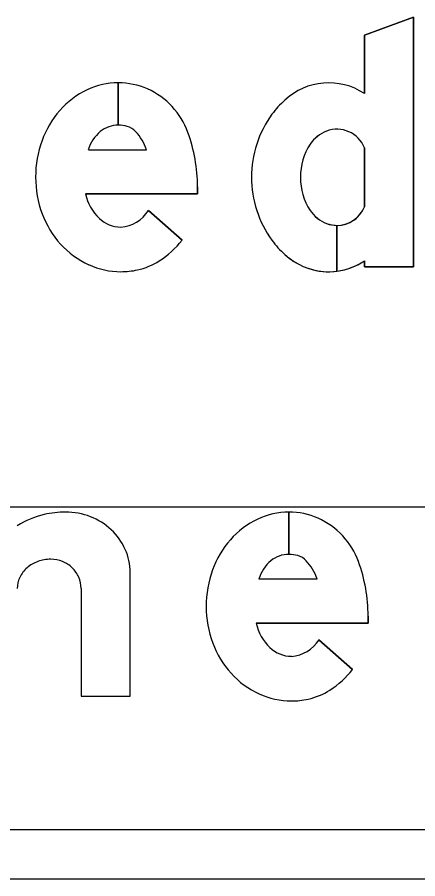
# Model space of a CAD drawing. Extents: x 2193008 to 2198143, y 1236112 to 1237864.
# Drawn here: x 2195619.192 to 2195620.551, y 1237195.843 to 1237198.767 of the extents above; entities that cross this region are included whole.
import ezdxf

# ---------------------------------------------------------------- set-up
doc = ezdxf.new("R2010")
doc.units = 0
for name, color, linetype in [('GSBWFILL', 7, 'Continuous'), ('GSCOLORFILL', 7, 'Continuous'), ('GSOUTLINE', 7, 'Continuous'), ('M-ROADS', 7, 'Continuous')]:
    doc.layers.add(name, color=color, linetype=linetype)

msp = doc.modelspace()

# ---------------------------------------------------------------- linework, layer by layer
at = {"layer": 'GSBWFILL'}
for p, q in [((2195619.535, 1237198.5448), (2195619.535, 1237198.4012)), ((2195619.535, 1237198.4012), (2195619.535, 1237198.5448)), ((2195619.4334, 1237198.3177), (2195619.6306, 1237198.3177)), ((2195620.37, 1237198.324), (2195620.37, 1237198.1245)), ((2195619.6373, 1237198.1115), (2195619.7512, 1237198.0106)), ((2195620.277, 1237198.0611), (2195620.277, 1237197.9055)), ((2195620.277, 1237197.9055), (2195620.277, 1237198.0611)), ((2195620.1138, 1237197.0879), (2195620.1138, 1237196.9443)), ((2195620.1138, 1237196.9443), (2195620.1138, 1237197.0879)), ((2195620.0122, 1237196.8609), (2195620.2094, 1237196.8609)), ((2195620.216, 1237196.6546), (2195620.33, 1237196.5537))]:
    msp.add_line(p, q, dxfattribs=at)
for points in [[(2195620.37, 1237197.9402), (2195620.37, 1237197.9204), (2195620.5365, 1237197.9204), (2195620.5365, 1237198.7675), (2195620.37, 1237198.7061), (2195620.37, 1237198.5083)], [(2195619.8039, 1237198.1916), (2195619.8039, 1237198.1679), (2195619.4239, 1237198.1679)], [(2195619.4086, 1237196.8287), (2195619.4086, 1237196.4635), (2195619.5751, 1237196.4635), (2195619.5751, 1237196.8835)], [(2195620.3826, 1237196.7348), (2195620.3826, 1237196.711), (2195620.0027, 1237196.711)]]:
    msp.add_lwpolyline(points, dxfattribs=at)
for centre, major_axis, start_param, end_param in [((2195620.2492, 1237198.3268), (0, 0.218), 5.696193, 7.034788), ((2195619.5519, 1237198.2624), (0, 0.2862), 0.44196, 0.851746), ((2195619.535, 1237198.2982), (0, 0.2466), 0, 0.44196), ((2195619.535, 1237198.2982), (0, 0.2466), 5.868518, 6.283016), ((2195619.5287, 1237198.2884), (0, 0.2581), 5.061282, 5.861635), ((2195620.2713, 1237198.2851), (0, 0.2638), 0.704703, 0.952762), ((2195619.5783, 1237198.2393), (0, 0.3213), 0.851746, 1.222943), ((2195620.3511, 1237198.2243), (0, 0.3641), 0.943678, 1.570796), ((2195619.5585, 1237198.2797), (0, 0.1308), 0.703138, 1.275447), ((2195619.535, 1237198.3047), (0, 0.0965), 0, 0.684319), ((2195619.535, 1237198.2893), (0, 0.1119), 6.008019, 6.282813), ((2195619.5484, 1237198.3369), (0, 0.0624), 5.468651, 6.008019), ((2195619.474, 1237198.2666), (0, 0.1648), 5.027692, 5.468651), ((2195619.2627, 1237198.1916), (0, 0.5411), 4.712389, 5.061282), ((2195620.2829, 1237198.272), (0, 0.1165), 0.364208, 0.979941), ((2195620.277, 1237198.2875), (0, 0.0999), 5.086447, 6.647393), ((2195619.6197, 1237198.2243), (0, 0.3653), 1.222943, 1.570796), ((2195620.3458, 1237198.2298), (0, 0.1923), 0.979941, 1.599528), ((2195619.6088, 1237198.2243), (0, 0.3544), 1.570796, 1.928626), ((2195620.3511, 1237198.2243), (0, 0.3641), 1.570796, 2.197914), ((2195620.3458, 1237198.2187), (0, 0.1923), 1.542065, 2.161651), ((2195619.5839, 1237198.2032), (0, 0.1638), 1.788032, 2.378697), ((2195619.5356, 1237198.1743), (0, 0.1195), 3.209537, 4.158837), ((2195620.2829, 1237198.1766), (0, 0.1165), 2.161651, 2.777385), ((2195620.277, 1237198.161), (0, 0.0999), 3.142009, 4.338331), ((2195619.577, 1237198.2124), (0, 0.3205), 1.928626, 2.305123), ((2195619.5452, 1237198.1634), (0, 0.1083), 2.383204, 3.128268), ((2195620.277, 1237198.161), (0, 0.0999), 2.777385, 3.141593), ((2195619.5568, 1237198.1941), (0, 0.2932), 2.305123, 2.711411), ((2195619.5072, 1237198.2018), (0, 0.31), 3.710413, 4.047817), ((2195620.2713, 1237198.1634), (0, 0.2638), 2.188831, 2.436889), ((2195619.5509, 1237198.1335), (0, 0.2289), 3.35931, 3.710413), ((2195620.2492, 1237198.1217), (0, 0.218), 2.38999, 3.269164), ((2195620.2492, 1237198.1217), (0, 0.218), 3.269357, 3.728585), ((2195619.5437, 1237198.1657), (0, 0.2619), 2.711411, 3.141593), ((2195619.5437, 1237198.1657), (0, 0.2619), 3.141593, 3.35931), ((2195619.3561, 1237196.7549), (0, 0.333), 0, 0.219986), ((2195619.3561, 1237196.8535), (0, 0.2344), 5.914285, 6.283185), ((2195620.1138, 1237196.8413), (0, 0.2466), 0, 0.44196), ((2195620.1138, 1237196.8413), (0, 0.2466), 5.868518, 6.283016), ((2195619.3532, 1237196.7883), (0, 0.2998), 0.235088, 0.567132), ((2195619.3617, 1237196.8681), (0, 0.2187), 5.532258, 5.914285), ((2195620.1307, 1237196.8055), (0, 0.2862), 0.44196, 0.851746), ((2195620.1075, 1237196.8315), (0, 0.2581), 5.061282, 5.861635), ((2195619.3704, 1237196.8775), (0, 0.206), 5.130076, 5.532258), ((2195620.1571, 1237196.7824), (0, 0.3213), 0.851746, 1.222943), ((2195619.3839, 1237196.8835), (0, 0.1912), 4.712389, 5.130076), ((2195620.1138, 1237196.8478), (0, 0.0965), 0, 0.684319), ((2195620.1138, 1237196.8324), (0, 0.1119), 6.008019, 6.282813), ((2195619.3008, 1237196.8124), (0, 0.1146), 0.345704, 0.715718), ((2195619.3064, 1237196.7969), (0, 0.1311), 0, 0.345704), ((2195619.3064, 1237196.8228), (0, 0.1052), 5.900624, 6.283185), ((2195619.3075, 1237196.8256), (0, 0.1021), 5.51227, 5.900624), ((2195620.1373, 1237196.8228), (0, 0.1308), 0.703138, 1.275447), ((2195620.1272, 1237196.88), (0, 0.0624), 5.468651, 6.008019), ((2195620.0527, 1237196.8098), (0, 0.1648), 5.027692, 5.468651), ((2195619.8415, 1237196.7348), (0, 0.5411), 4.712389, 5.061282), ((2195619.2922, 1237196.8223), (0, 0.1015), 0.715718, 1.126231), ((2195619.3093, 1237196.8275), (0, 0.0995), 5.115435, 5.51227), ((2195620.1985, 1237196.7674), (0, 0.3653), 1.222943, 1.570796), ((2195619.2789, 1237196.8287), (0, 0.0867), 1.126231, 1.570796), ((2195619.3121, 1237196.8287), (0, 0.0965), 4.712389, 5.115435), ((2195620.1876, 1237196.7674), (0, 0.3544), 1.570796, 1.928626), ((2195620.1626, 1237196.7463), (0, 0.1638), 1.788032, 2.378697), ((2195620.1144, 1237196.7174), (0, 0.1195), 3.209537, 4.158837), ((2195620.1558, 1237196.7555), (0, 0.3205), 1.928626, 2.305123), ((2195620.124, 1237196.7066), (0, 0.1083), 2.383204, 3.128268), ((2195620.1355, 1237196.7372), (0, 0.2932), 2.305123, 2.711411), ((2195620.086, 1237196.7449), (0, 0.31), 3.710413, 4.047817), ((2195620.1297, 1237196.6766), (0, 0.2289), 3.35931, 3.710413), ((2195620.1225, 1237196.7088), (0, 0.2619), 2.711411, 3.141593), ((2195620.1225, 1237196.7088), (0, 0.2619), 3.141593, 3.35931)]:
    msp.add_ellipse(centre, major_axis=major_axis, ratio=0.999998, start_param=start_param, end_param=end_param, dxfattribs=at)
at = {"layer": 'GSCOLORFILL'}
for p, q in [((2195619.535, 1237198.5448), (2195619.535, 1237198.4012)), ((2195619.535, 1237198.4012), (2195619.535, 1237198.5448)), ((2195619.4334, 1237198.3177), (2195619.6306, 1237198.3177)), ((2195620.37, 1237198.324), (2195620.37, 1237198.1245)), ((2195619.6373, 1237198.1115), (2195619.7512, 1237198.0106)), ((2195620.277, 1237198.0611), (2195620.277, 1237197.9055)), ((2195620.277, 1237197.9055), (2195620.277, 1237198.0611)), ((2195620.1138, 1237197.0879), (2195620.1138, 1237196.9443)), ((2195620.1138, 1237196.9443), (2195620.1138, 1237197.0879)), ((2195620.0122, 1237196.8609), (2195620.2094, 1237196.8609)), ((2195620.216, 1237196.6546), (2195620.33, 1237196.5537)), ((2195624.9552, 1237196.0098), (2195614.9585, 1237196.0098)), ((2195614.9585, 1237195.8433), (2195624.9552, 1237195.8433))]:
    msp.add_line(p, q, dxfattribs=at)
for points in [[(2195620.37, 1237197.9402), (2195620.37, 1237197.9204), (2195620.5365, 1237197.9204), (2195620.5365, 1237198.7675), (2195620.37, 1237198.7061), (2195620.37, 1237198.5083)], [(2195619.8039, 1237198.1916), (2195619.8039, 1237198.1679), (2195619.4239, 1237198.1679)], [(2195619.4086, 1237196.8287), (2195619.4086, 1237196.4635), (2195619.5751, 1237196.4635), (2195619.5751, 1237196.8835)], [(2195620.3826, 1237196.7348), (2195620.3826, 1237196.711), (2195620.0027, 1237196.711)]]:
    msp.add_lwpolyline(points, dxfattribs=at)
for centre, major_axis, start_param, end_param in [((2195620.2492, 1237198.3268), (0, 0.218), 5.696193, 7.034788), ((2195619.5519, 1237198.2624), (0, 0.2862), 0.44196, 0.851746), ((2195619.535, 1237198.2982), (0, 0.2466), 0, 0.44196), ((2195619.535, 1237198.2982), (0, 0.2466), 5.868518, 6.283016), ((2195619.5287, 1237198.2884), (0, 0.2581), 5.061282, 5.861635), ((2195620.2713, 1237198.2851), (0, 0.2638), 0.704703, 0.952762), ((2195619.5783, 1237198.2393), (0, 0.3213), 0.851746, 1.222943), ((2195620.3511, 1237198.2243), (0, 0.3641), 0.943678, 1.570796), ((2195619.5585, 1237198.2797), (0, 0.1308), 0.703138, 1.275447), ((2195619.535, 1237198.3047), (0, 0.0965), 0, 0.684319), ((2195619.535, 1237198.2893), (0, 0.1119), 6.008019, 6.282813), ((2195619.5484, 1237198.3369), (0, 0.0624), 5.468651, 6.008019), ((2195619.474, 1237198.2666), (0, 0.1648), 5.027692, 5.468651), ((2195619.2627, 1237198.1916), (0, 0.5411), 4.712389, 5.061282), ((2195620.2829, 1237198.272), (0, 0.1165), 0.364208, 0.979941), ((2195620.277, 1237198.2875), (0, 0.0999), 5.086447, 6.647393), ((2195619.6197, 1237198.2243), (0, 0.3653), 1.222943, 1.570796), ((2195620.3458, 1237198.2298), (0, 0.1923), 0.979941, 1.599528), ((2195619.6088, 1237198.2243), (0, 0.3544), 1.570796, 1.928626), ((2195620.3511, 1237198.2243), (0, 0.3641), 1.570796, 2.197914), ((2195620.3458, 1237198.2187), (0, 0.1923), 1.542065, 2.161651), ((2195619.5839, 1237198.2032), (0, 0.1638), 1.788032, 2.378697), ((2195619.5356, 1237198.1743), (0, 0.1195), 3.209537, 4.158837), ((2195620.2829, 1237198.1766), (0, 0.1165), 2.161651, 2.777385), ((2195620.277, 1237198.161), (0, 0.0999), 3.142009, 4.338331), ((2195619.577, 1237198.2124), (0, 0.3205), 1.928626, 2.305123), ((2195619.5452, 1237198.1634), (0, 0.1083), 2.383204, 3.128268), ((2195620.277, 1237198.161), (0, 0.0999), 2.777385, 3.141593), ((2195619.5568, 1237198.1941), (0, 0.2932), 2.305123, 2.711411), ((2195619.5072, 1237198.2018), (0, 0.31), 3.710413, 4.047817), ((2195620.2713, 1237198.1634), (0, 0.2638), 2.188831, 2.436889), ((2195619.5509, 1237198.1335), (0, 0.2289), 3.35931, 3.710413), ((2195620.2492, 1237198.1217), (0, 0.218), 2.38999, 3.269164), ((2195620.2492, 1237198.1217), (0, 0.218), 3.269357, 3.728585), ((2195619.5437, 1237198.1657), (0, 0.2619), 2.711411, 3.141593), ((2195619.5437, 1237198.1657), (0, 0.2619), 3.141593, 3.35931), ((2195619.3561, 1237196.7549), (0, 0.333), 0, 0.219986), ((2195619.3561, 1237196.8535), (0, 0.2344), 5.914285, 6.283185), ((2195620.1138, 1237196.8413), (0, 0.2466), 0, 0.44196), ((2195620.1138, 1237196.8413), (0, 0.2466), 5.868518, 6.283016), ((2195619.3532, 1237196.7883), (0, 0.2998), 0.235088, 0.567132), ((2195619.3617, 1237196.8681), (0, 0.2187), 5.532258, 5.914285), ((2195620.1307, 1237196.8055), (0, 0.2862), 0.44196, 0.851746), ((2195620.1075, 1237196.8315), (0, 0.2581), 5.061282, 5.861635), ((2195619.3704, 1237196.8775), (0, 0.206), 5.130076, 5.532258), ((2195620.1571, 1237196.7824), (0, 0.3213), 0.851746, 1.222943), ((2195619.3839, 1237196.8835), (0, 0.1912), 4.712389, 5.130076), ((2195620.1138, 1237196.8478), (0, 0.0965), 0, 0.684319), ((2195620.1138, 1237196.8324), (0, 0.1119), 6.008019, 6.282813), ((2195619.3008, 1237196.8124), (0, 0.1146), 0.345704, 0.715718), ((2195619.3064, 1237196.7969), (0, 0.1311), 0, 0.345704), ((2195619.3064, 1237196.8228), (0, 0.1052), 5.900624, 6.283185), ((2195619.3075, 1237196.8256), (0, 0.1021), 5.51227, 5.900624), ((2195620.1373, 1237196.8228), (0, 0.1308), 0.703138, 1.275447), ((2195620.1272, 1237196.88), (0, 0.0624), 5.468651, 6.008019), ((2195620.0527, 1237196.8098), (0, 0.1648), 5.027692, 5.468651), ((2195619.8415, 1237196.7348), (0, 0.5411), 4.712389, 5.061282), ((2195619.2922, 1237196.8223), (0, 0.1015), 0.715718, 1.126231), ((2195619.3093, 1237196.8275), (0, 0.0995), 5.115435, 5.51227), ((2195620.1985, 1237196.7674), (0, 0.3653), 1.222943, 1.570796), ((2195619.2789, 1237196.8287), (0, 0.0867), 1.126231, 1.570796), ((2195619.3121, 1237196.8287), (0, 0.0965), 4.712389, 5.115435), ((2195620.1876, 1237196.7674), (0, 0.3544), 1.570796, 1.928626), ((2195620.1626, 1237196.7463), (0, 0.1638), 1.788032, 2.378697), ((2195620.1144, 1237196.7174), (0, 0.1195), 3.209537, 4.158837), ((2195620.1558, 1237196.7555), (0, 0.3205), 1.928626, 2.305123), ((2195620.124, 1237196.7066), (0, 0.1083), 2.383204, 3.128268), ((2195620.1355, 1237196.7372), (0, 0.2932), 2.305123, 2.711411), ((2195620.086, 1237196.7449), (0, 0.31), 3.710413, 4.047817), ((2195620.1297, 1237196.6766), (0, 0.2289), 3.35931, 3.710413), ((2195620.1225, 1237196.7088), (0, 0.2619), 2.711411, 3.141593), ((2195620.1225, 1237196.7088), (0, 0.2619), 3.141593, 3.35931)]:
    msp.add_ellipse(centre, major_axis=major_axis, ratio=0.999998, start_param=start_param, end_param=end_param, dxfattribs=at)
at = {"layer": 'GSOUTLINE'}
for p, q in [((2195619.4334, 1237198.3177), (2195619.6306, 1237198.3177)), ((2195620.37, 1237198.1245), (2195620.37, 1237198.324)), ((2195619.7512, 1237198.0106), (2195619.6373, 1237198.1115)), ((2195620.0122, 1237196.8609), (2195620.2094, 1237196.8609)), ((2195620.33, 1237196.5537), (2195620.216, 1237196.6546))]:
    msp.add_line(p, q, dxfattribs=at)
for points in [[(2195620.37, 1237198.5083), (2195620.37, 1237198.7061), (2195620.5365, 1237198.7675), (2195620.5365, 1237197.9204), (2195620.37, 1237197.9204), (2195620.37, 1237197.9402)], [(2195619.4239, 1237198.1679), (2195619.8039, 1237198.1679), (2195619.8039, 1237198.1916)], [(2195619.4086, 1237196.8287), (2195619.4086, 1237196.4635), (2195619.5751, 1237196.4635), (2195619.5751, 1237196.8835)], [(2195620.0027, 1237196.711), (2195620.3826, 1237196.711), (2195620.3826, 1237196.7348)]]:
    msp.add_lwpolyline(points, dxfattribs=at)
for centre, major_axis, start_param, end_param in [((2195620.2492, 1237198.3268), (0, 0.218), 5.696193, 7.034788), ((2195619.5519, 1237198.2624), (0, 0.2862), 0.44196, 0.851746), ((2195619.535, 1237198.2982), (0, 0.2466), 0, 0.44196), ((2195619.535, 1237198.2982), (0, 0.2466), 5.868518, 6.283185), ((2195619.5287, 1237198.2884), (0, 0.2581), 5.061282, 5.861635), ((2195620.2713, 1237198.2851), (0, 0.2638), 0.704703, 0.952762), ((2195619.5783, 1237198.2393), (0, 0.3213), 0.851746, 1.222943), ((2195620.3511, 1237198.2243), (0, 0.3641), 0.943678, 1.570796), ((2195619.5585, 1237198.2797), (0, 0.1308), 0.703138, 1.275447), ((2195619.535, 1237198.3047), (0, 0.0965), 0, 0.684319), ((2195619.535, 1237198.2893), (0, 0.1119), 6.008019, 6.283185), ((2195619.5484, 1237198.3369), (0, 0.0624), 5.468651, 6.008019), ((2195619.474, 1237198.2666), (0, 0.1648), 5.027692, 5.468651), ((2195619.2627, 1237198.1916), (0, 0.5411), 4.712389, 5.061282), ((2195620.2829, 1237198.272), (0, 0.1166), 0.364208, 0.979941), ((2195620.277, 1237198.2875), (0, 0.0999), 5.086447, 6.647393), ((2195619.6197, 1237198.2243), (0, 0.3653), 1.222943, 1.570796), ((2195620.3458, 1237198.2298), (0, 0.1923), 0.979941, 1.599528), ((2195619.6088, 1237198.2243), (0, 0.3544), 1.570796, 1.928626), ((2195620.3511, 1237198.2243), (0, 0.3641), 1.570796, 2.197914), ((2195620.3458, 1237198.2187), (0, 0.1923), 1.542065, 2.161651), ((2195619.5839, 1237198.2032), (0, 0.1638), 1.788032, 2.378697), ((2195619.5356, 1237198.1743), (0, 0.1195), 3.209537, 4.158837), ((2195620.2829, 1237198.1766), (0, 0.1166), 2.161651, 2.777385), ((2195620.277, 1237198.161), (0, 0.0999), 2.777385, 4.338331), ((2195619.577, 1237198.2124), (0, 0.3205), 1.928626, 2.305123), ((2195619.5452, 1237198.1634), (0, 0.1083), 2.383204, 3.128268), ((2195619.5568, 1237198.1941), (0, 0.2932), 2.305123, 2.711411), ((2195619.5072, 1237198.2018), (0, 0.31), 3.710413, 4.047817), ((2195620.2713, 1237198.1634), (0, 0.2638), 2.188831, 2.436889), ((2195619.5509, 1237198.1335), (0, 0.2289), 3.35931, 3.710413), ((2195620.2492, 1237198.1217), (0, 0.218), 2.38999, 3.728585), ((2195619.5437, 1237198.1657), (0, 0.2619), 2.711411, 3.141593), ((2195619.5437, 1237198.1657), (0, 0.2619), 3.141593, 3.35931), ((2195619.3561, 1237196.7549), (0, 0.333), 0, 0.219986), ((2195619.3561, 1237196.8535), (0, 0.2344), 5.914285, 6.283185), ((2195620.1138, 1237196.8413), (0, 0.2466), 0, 0.44196), ((2195620.1138, 1237196.8413), (0, 0.2466), 5.868518, 6.283185), ((2195619.3532, 1237196.7883), (0, 0.2998), 0.235088, 0.567132), ((2195619.3617, 1237196.8681), (0, 0.2187), 5.532258, 5.914285), ((2195620.1307, 1237196.8055), (0, 0.2862), 0.44196, 0.851746), ((2195620.1075, 1237196.8315), (0, 0.2581), 5.061282, 5.861635), ((2195619.3704, 1237196.8775), (0, 0.206), 5.130076, 5.532258), ((2195620.1571, 1237196.7824), (0, 0.3213), 0.851746, 1.222943), ((2195619.3839, 1237196.8835), (0, 0.1912), 4.712389, 5.130076), ((2195620.1138, 1237196.8478), (0, 0.0965), 0, 0.684319), ((2195620.1138, 1237196.8324), (0, 0.1119), 6.008019, 6.283185), ((2195619.3008, 1237196.8124), (0, 0.1146), 0.345704, 0.715718), ((2195619.3064, 1237196.7969), (0, 0.1311), 0, 0.345704), ((2195619.3064, 1237196.8228), (0, 0.1052), 5.900624, 6.283185), ((2195619.3075, 1237196.8256), (0, 0.1021), 5.51227, 5.900624), ((2195620.1373, 1237196.8228), (0, 0.1308), 0.703138, 1.275447), ((2195620.1272, 1237196.88), (0, 0.0624), 5.468651, 6.008019), ((2195620.0527, 1237196.8098), (0, 0.1648), 5.027692, 5.468651), ((2195619.8415, 1237196.7348), (0, 0.5411), 4.712389, 5.061282), ((2195619.2922, 1237196.8223), (0, 0.1015), 0.715718, 1.126231), ((2195619.3093, 1237196.8275), (0, 0.0995), 5.115435, 5.51227), ((2195620.1985, 1237196.7674), (0, 0.3653), 1.222943, 1.570796), ((2195619.2789, 1237196.8287), (0, 0.0867), 1.126231, 1.570796), ((2195619.3121, 1237196.8287), (0, 0.0965), 4.712389, 5.115435), ((2195620.1876, 1237196.7674), (0, 0.3544), 1.570796, 1.928626), ((2195620.1626, 1237196.7463), (0, 0.1638), 1.788032, 2.378697), ((2195620.1144, 1237196.7174), (0, 0.1195), 3.209537, 4.158837), ((2195620.1558, 1237196.7555), (0, 0.3205), 1.928626, 2.305123), ((2195620.124, 1237196.7066), (0, 0.1083), 2.383204, 3.128268), ((2195620.1355, 1237196.7372), (0, 0.2932), 2.305123, 2.711411), ((2195620.086, 1237196.7449), (0, 0.31), 3.710413, 4.047817), ((2195620.1297, 1237196.6766), (0, 0.2289), 3.35931, 3.710413), ((2195620.1225, 1237196.7088), (0, 0.2619), 2.711411, 3.141593), ((2195620.1225, 1237196.7088), (0, 0.2619), 3.141593, 3.35931)]:
    msp.add_ellipse(centre, major_axis=major_axis, ratio=0.999998, start_param=start_param, end_param=end_param, dxfattribs=at)
at = {"layer": 'M-ROADS'}
msp.add_line((2195584.7065, 1237197.1062), (2195714.7065, 1237197.1062), dxfattribs=at)

doc.saveas('drawing.dxf')
